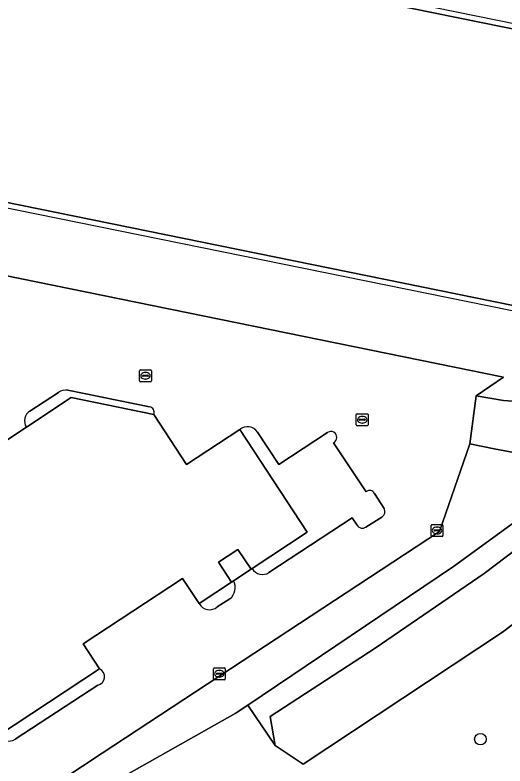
# Model space of a CAD drawing. Extents: x 157692 to 159674, y 381452 to 383291.
# Drawn here: x 158564.5 to 158605.8, y 381851.8 to 381915 of the extents above; entities that cross this region are included whole.
import ezdxf

# ---------------------------------------------------------------- set-up
doc = ezdxf.new("R2010")
doc.units = 0
for name, color, linetype in [('IMGEO_Boom', 7, 'Continuous'), ('IMGEO_Erf', 7, 'Continuous'), ('IMGEO_Groenvoorziening', 7, 'Continuous'), ('IMGEO_Hek', 7, 'Continuous'), ('IMGEO_Kolk', 7, 'Continuous'), ('IMGEO_Pand', 7, 'Continuous'), ('IMGEO_Pand_overbouw', 7, 'Continuous'), ('IMGEO_Rijbaan_lokaal_open', 7, 'Continuous'), ('IMGEO_Waterloop', 7, 'Continuous')]:
    doc.layers.add(name, color=color, linetype=linetype)

msp = doc.modelspace()

# ---------------------------------------------------------------- linework, layer by layer
at = {"layer": 'IMGEO_Boom'}
msp.add_circle((158603.686, 381854.102), 0.489, dxfattribs=at)
at = {"layer": 'IMGEO_Erf'}
for points in [[(158619.967, 381933.766), (158531.41, 381951.745), (158531.337, 381951.328), (158527.076, 381930.395), (158526.979, 381929.968), (158615.514, 381911.988), (158610.974, 381889.66), (158521.989, 381907.761), (158519.358, 381908.296), (158519.249, 381907.758), (158521.88, 381907.221), (158521.747, 381906.56), (158522.438, 381906.42), (158521.44, 381901.704), (158605.613, 381884.536), (158603.321, 381882.983), (158605.616, 381882.584), (158607.227, 381882.467)], [(158518.732, 381858.285), (158517.01, 381857.37), (158504.286, 381882.924), (158493.241, 381906.447), (158489.697, 381919.532), (158491.006, 381912.128), (158492.315, 381907.092), (158494.143, 381902.22), (158495.939, 381898.528), (158500, 381890.423), (158502.7, 381885.02), (158531.243, 381827.901), (158531.578, 381827.232), (158583.05, 381856.25), (158584.118, 381856.969), (158601.416, 381868.614), (158606.244, 381872.139), (158624.725, 381886.233), (158683.269, 381931.316)], [(158575.843, 381882.053), (158568.964, 381883.444)], [(158565.48, 381880.348), (158569.257, 381882.84), (158576.206, 381881.413)], [(158568.188, 381883.251), (158565.783, 381881.691)], [(158583.444, 381880.132), (158589.12, 381871.501), (158584.486, 381868.45)], [(158590.828, 381879.897), (158586.721, 381877.197), (158584.923, 381879.919)], [(158608.117, 381877.893), (158604.832, 381878.508), (158602.781, 381878.926), (158600.249, 381871.572), (158571.859, 381852.914), (158542.283, 381833.42), (158535.864, 381830.026), (158522.416, 381857.337)], [(158594.074, 381874.909), (158591.335, 381879.034)], [(158595.585, 381873.511), (158594.772, 381874.773)], [(158585.883, 381868.11), (158592.904, 381872.729), (158593.317, 381872.086)], [(158594.038, 381871.94), (158595.4, 381872.78)], [(158582.917, 381867.418), (158582.742, 381867.303), (158580.018, 381865.51)], [(158581.545, 381865.227), (158582.607, 381865.908)], [(158571.64, 381860.01), (158563.033, 381854.362)], [(158564.523, 381854.091), (158571.491, 381858.638)]]:
    msp.add_lwpolyline(points, dxfattribs=at)
msp.add_lwpolyline([(158584.387, 381868.385), (158583.282, 381870.065), (158581.637, 381868.982), (158582.742, 381867.303), (158582.917, 381867.418)], close=True, dxfattribs=at)
for centre, radius, start, end in [((158568.804, 381882.429), 1.027, 81.05973, 126.87373), ((158575.757, 381881.581), 0.479, 339.45265, 79.67008), ((158566.275, 381880.874), 0.954, 121.07872, 213.49352), ((158584.095, 381879.409), 0.972, 31.60021, 132.00944), ((158591.103, 381879.478), 0.501, 297.58145, 123.28579), ((158594.368, 381874.56), 0.456, 27.80813, 130.14085), ((158595.08, 381873.25), 0.569, 304.2619, 27.3339), ((158593.748, 381872.362), 0.512, 212.58403, 304.52116), ((158585.346, 381868.943), 0.991, 209.81962, 302.82311), ((158581.819, 381866.857), 1.234, 309.72776, 27.06921), ((158580.895, 381865.981), 0.995, 208.22526, 310.77566), ((158571.324, 381859.35), 0.732, 283.22259, 64.38129), ((158563.935, 381855.092), 1.161, 218.97475, 300.40878)]:
    msp.add_arc(centre, radius, start, end, dxfattribs=at)
at = {"layer": 'IMGEO_Groenvoorziening'}
msp.add_lwpolyline([(158586.402, 381853.577), (158585.982, 381856.018), (158594.838, 381861.745), (158603.993, 381868.033), (158633.512, 381890.366), (158685.758, 381930.737), (158683.269, 381931.316), (158624.725, 381886.233), (158606.244, 381872.139), (158601.416, 381868.614), (158584.118, 381856.969)], close=True, dxfattribs=at)
msp.add_lwpolyline([(158687.769, 381926.237), (158618.962, 381873.281), (158605.532, 381863.102), (158588.772, 381851.999), (158586.402, 381853.577), (158584.118, 381856.969), (158583.05, 381856.25), (158531.578, 381827.232), (158531.25, 381827.053), (158530.009, 381826.376), (158529.038, 381825.846), (158529.805, 381824.256), (158527.559, 381823.168), (158526.79, 381822.796), (158529.816, 381816.704), (158543.514, 381822.221), (158569.221, 381835.064), (158589.945, 381846.466), (158598.865, 381850.735), (158606.198, 381846.664), (158610.332, 381849.083), (158622.261, 381856.064)], dxfattribs=at)
at = {"layer": 'IMGEO_Hek'}
for points in [[(158584.118, 381856.969), (158601.416, 381868.614), (158606.244, 381872.139), (158624.725, 381886.233)], [(158531.578, 381827.232), (158583.05, 381856.25), (158584.118, 381856.969)]]:
    msp.add_lwpolyline(points, dxfattribs=at)
at = {"layer": 'IMGEO_Kolk'}
for p, q in [((158575.075, 381885.163), (158575.927, 381885.163)), ((158575, 381884.237), (158575, 381885.089)), ((158575.259, 381884.657), (158575.259, 381884.669)), ((158575.697, 381884.62), (158575.299, 381884.62)), ((158575.302, 381884.706), (158575.7, 381884.706)), ((158575.488, 381884.943), (158575.513, 381884.943)), ((158575.743, 381884.669), (158575.743, 381884.657)), ((158576.001, 381885.089), (158576.001, 381884.237)), ((158575.927, 381884.163), (158575.075, 381884.163)), ((158575.511, 381884.383), (158575.486, 381884.383)), ((158593.243, 381880.54), (158593.243, 381881.392)), ((158593.318, 381881.466), (158594.17, 381881.466)), ((158594.244, 381881.392), (158594.244, 381880.54)), ((158593.502, 381880.96), (158593.502, 381880.972)), ((158593.94, 381880.923), (158593.542, 381880.923)), ((158593.545, 381881.009), (158593.943, 381881.009)), ((158593.731, 381881.246), (158593.756, 381881.246)), ((158593.986, 381880.972), (158593.986, 381880.96)), ((158594.17, 381880.466), (158593.318, 381880.466)), ((158593.754, 381880.686), (158593.729, 381880.686)), ((158599.532, 381871.228), (158599.532, 381872.08)), ((158599.607, 381872.154), (158600.459, 381872.154)), ((158600.02, 381871.934), (158600.045, 381871.934)), ((158600.533, 381872.08), (158600.533, 381871.228)), ((158599.791, 381871.648), (158599.791, 381871.66)), ((158600.229, 381871.611), (158599.831, 381871.611)), ((158599.834, 381871.697), (158600.232, 381871.697)), ((158600.043, 381871.374), (158600.018, 381871.374)), ((158600.275, 381871.66), (158600.275, 381871.648)), ((158600.459, 381871.154), (158599.607, 381871.154)), ((158581.216, 381859.178), (158581.216, 381860.03)), ((158581.291, 381860.104), (158582.143, 381860.104)), ((158582.217, 381860.03), (158582.217, 381859.178)), ((158581.475, 381859.598), (158581.475, 381859.61)), ((158581.913, 381859.561), (158581.515, 381859.561)), ((158581.518, 381859.647), (158581.916, 381859.647)), ((158581.727, 381859.324), (158581.702, 381859.324)), ((158581.704, 381859.884), (158581.729, 381859.884)), ((158581.959, 381859.61), (158581.959, 381859.598)), ((158582.143, 381859.104), (158581.291, 381859.104))]:
    msp.add_line(p, q, dxfattribs=at)
for points in [[(158575.075, 381885.163), (158575.927, 381885.163)], [(158575, 381884.237), (158575, 381885.089)], [(158576.001, 381885.089), (158576.001, 381884.237)], [(158575.927, 381884.163), (158575.075, 381884.163)], [(158593.243, 381880.54), (158593.243, 381881.392)], [(158593.318, 381881.466), (158594.17, 381881.466)], [(158594.244, 381881.392), (158594.244, 381880.54)], [(158594.17, 381880.466), (158593.318, 381880.466)], [(158599.532, 381871.228), (158599.532, 381872.08)], [(158599.607, 381872.154), (158600.459, 381872.154)], [(158600.533, 381872.08), (158600.533, 381871.228)], [(158600.459, 381871.154), (158599.607, 381871.154)], [(158581.216, 381859.178), (158581.216, 381860.03)], [(158581.291, 381860.104), (158582.143, 381860.104)], [(158582.217, 381860.03), (158582.217, 381859.178)], [(158582.143, 381859.104), (158581.291, 381859.104)]]:
    msp.add_lwpolyline(points, dxfattribs=at)
for centre, radius, start, end in [((158575.077, 381885.087), 0.0765, 91.55205, 178.44795), ((158575.077, 381885.087), 0.0765, 91.55205, 178.44795), ((158575.925, 381885.087), 0.0765, 1.55205, 88.44795), ((158575.925, 381885.087), 0.0765, 1.55205, 88.44795), ((158575.299, 381884.666), 0.0403, 85.87752, 175.75265), ((158575.296, 381884.656), 0.0366, 178.93798, 274.71019), ((158575.7, 381884.663), 0.043, 264.86636, 352.45326), ((158575.704, 381884.668), 0.0386, 1.73085, 96.63898), ((158575.077, 381884.239), 0.0765, 181.55205, 268.44795), ((158575.077, 381884.239), 0.0765, 181.55205, 268.44795), ((158575.925, 381884.239), 0.0765, 271.55205, 358.44795), ((158575.925, 381884.239), 0.0765, 271.55205, 358.44795), ((158593.32, 381881.39), 0.0765, 91.55205, 178.44795), ((158593.32, 381881.39), 0.0765, 91.55205, 178.44795), ((158594.168, 381881.39), 0.0765, 1.55205, 88.44795), ((158594.168, 381881.39), 0.0765, 1.55205, 88.44795), ((158593.542, 381880.969), 0.0403, 85.87752, 175.75265), ((158593.539, 381880.959), 0.0366, 178.93798, 274.71019), ((158593.943, 381880.966), 0.043, 264.86636, 352.45326), ((158593.947, 381880.971), 0.0386, 1.73085, 96.63898), ((158593.32, 381880.542), 0.0765, 181.55205, 268.44795), ((158593.32, 381880.542), 0.0765, 181.55205, 268.44795), ((158594.168, 381880.542), 0.0765, 271.55205, 358.44795), ((158594.168, 381880.542), 0.0765, 271.55205, 358.44795), ((158599.609, 381872.078), 0.0765, 91.55205, 178.44795), ((158599.609, 381872.078), 0.0765, 91.55205, 178.44795), ((158600.457, 381872.078), 0.0765, 1.55205, 88.44795), ((158600.457, 381872.078), 0.0765, 1.55205, 88.44795), ((158599.831, 381871.657), 0.0403, 85.87752, 175.75265), ((158599.828, 381871.647), 0.0366, 178.93798, 274.71019), ((158600.232, 381871.654), 0.043, 264.86636, 352.45326), ((158600.236, 381871.659), 0.0386, 1.73085, 96.63898), ((158599.609, 381871.23), 0.0765, 181.55205, 268.44795), ((158599.609, 381871.23), 0.0765, 181.55205, 268.44795), ((158600.457, 381871.23), 0.0765, 271.55205, 358.44795), ((158600.457, 381871.23), 0.0765, 271.55205, 358.44795), ((158581.293, 381860.028), 0.0765, 91.55205, 178.44795), ((158581.293, 381860.028), 0.0765, 91.55205, 178.44795), ((158582.141, 381860.028), 0.0765, 1.55205, 88.44795), ((158582.141, 381860.028), 0.0765, 1.55205, 88.44795), ((158581.515, 381859.607), 0.0403, 85.87752, 175.75265), ((158581.512, 381859.597), 0.0366, 178.93798, 274.71019), ((158581.916, 381859.604), 0.043, 264.86636, 352.45326), ((158581.92, 381859.609), 0.0386, 1.73085, 96.63898), ((158581.293, 381859.18), 0.0765, 181.55205, 268.44795), ((158581.293, 381859.18), 0.0765, 181.55205, 268.44795), ((158582.141, 381859.18), 0.0765, 271.55205, 358.44795), ((158582.141, 381859.18), 0.0765, 271.55205, 358.44795)]:
    msp.add_arc(centre, radius, start, end, dxfattribs=at)
for centre, major_axis, ratio, start_param, end_param in [((158575.487, 381884.663), (-0.387, 0.002), 0.722429, 4.712389, 7.853982), ((158575.512, 381884.663), (-0.39, 0.002), 0.717154, 1.570796, 4.712389), ((158593.73, 381880.966), (-0.387, 0.002), 0.722429, 4.712389, 7.853982), ((158593.755, 381880.966), (-0.39, 0.002), 0.717154, 1.570796, 4.712389), ((158600.019, 381871.654), (-0.387, 0.002), 0.722429, 4.712389, 7.853982), ((158600.044, 381871.654), (-0.39, 0.002), 0.717154, 1.570796, 4.712389), ((158581.703, 381859.604), (-0.387, 0.002), 0.722429, 4.712389, 7.853982), ((158581.728, 381859.604), (-0.39, 0.002), 0.717154, 1.570796, 4.712389)]:
    msp.add_ellipse(centre, major_axis=major_axis, ratio=ratio, start_param=start_param, end_param=end_param, dxfattribs=at)
at = {"layer": 'IMGEO_Pand'}
for points in [[(158521.989, 381907.761), (158610.974, 381889.66), (158615.514, 381911.988), (158526.979, 381929.968)], [(158563.033, 381854.362), (158571.64, 381860.01), (158570.251, 381862.125), (158578.627, 381867.625), (158580.018, 381865.51), (158582.742, 381867.303), (158581.637, 381868.982), (158583.282, 381870.065), (158584.387, 381868.385), (158584.486, 381868.45), (158589.12, 381871.501), (158583.444, 381880.132), (158578.965, 381877.193), (158576.206, 381881.413), (158569.257, 381882.84), (158565.48, 381880.348), (158560.513, 381877.071)]]:
    msp.add_lwpolyline(points, dxfattribs=at)
at = {"layer": 'IMGEO_Pand_overbouw'}
for points in [[(158519.249, 381907.758), (158521.88, 381907.221), (158523.1, 381906.972), (158523.116, 381907.066), (158611.308, 381889.149), (158611.539, 381890.286), (158611.567, 381890.423), (158616.02, 381912.327), (158527.076, 381930.395), (158526.979, 381929.968), (158615.514, 381911.988), (158610.974, 381889.66), (158521.989, 381907.761), (158519.358, 381908.296)], [(158582.742, 381867.303), (158584.387, 381868.385), (158583.282, 381870.065), (158581.637, 381868.982)]]:
    msp.add_lwpolyline(points, close=True, dxfattribs=at)
at = {"layer": 'IMGEO_Rijbaan_lokaal_open'}
for points in [[(158522.416, 381857.337), (158535.864, 381830.026), (158542.283, 381833.42), (158571.859, 381852.914), (158600.249, 381871.572), (158602.781, 381878.926), (158603.321, 381882.983), (158605.613, 381884.536), (158521.44, 381901.704)], [(158568.964, 381883.444), (158575.843, 381882.053)], [(158565.783, 381881.691), (158568.188, 381883.251)], [(158607.227, 381882.467), (158605.616, 381882.584), (158603.321, 381882.983), (158602.781, 381878.926), (158604.832, 381878.508), (158608.117, 381877.893)], [(158576.206, 381881.413), (158578.965, 381877.193), (158583.444, 381880.132)], [(158560.513, 381877.071), (158565.48, 381880.348)], [(158584.923, 381879.919), (158586.721, 381877.197), (158590.828, 381879.897)], [(158591.335, 381879.034), (158594.074, 381874.909)], [(158594.772, 381874.773), (158595.585, 381873.511)], [(158593.317, 381872.086), (158592.904, 381872.729), (158585.883, 381868.11)], [(158595.4, 381872.78), (158594.038, 381871.94)], [(158584.486, 381868.45), (158584.387, 381868.385), (158582.917, 381867.418)], [(158580.018, 381865.51), (158578.627, 381867.625), (158570.251, 381862.125), (158571.64, 381860.01)], [(158582.607, 381865.908), (158581.545, 381865.227)], [(158571.491, 381858.638), (158564.523, 381854.091)]]:
    msp.add_lwpolyline(points, dxfattribs=at)
for centre, radius, start, end in [((158568.804, 381882.429), 1.027, 81.05973, 126.87373), ((158575.757, 381881.581), 0.479, 339.45265, 79.67008), ((158566.275, 381880.874), 0.954, 121.07872, 213.49352), ((158584.095, 381879.409), 0.972, 31.60021, 132.00944), ((158591.103, 381879.478), 0.501, 297.58145, 123.28579), ((158594.368, 381874.56), 0.456, 27.80813, 130.14085), ((158595.08, 381873.25), 0.569, 304.2619, 27.3339), ((158593.748, 381872.362), 0.512, 212.58403, 304.52116), ((158585.346, 381868.943), 0.991, 209.81962, 302.82311), ((158581.819, 381866.857), 1.234, 309.72776, 27.06921), ((158580.895, 381865.981), 0.995, 208.22526, 310.77566), ((158571.324, 381859.35), 0.732, 283.22259, 64.38129), ((158563.935, 381855.092), 1.161, 218.97475, 300.40878)]:
    msp.add_arc(centre, radius, start, end, dxfattribs=at)
at = {"layer": 'IMGEO_Waterloop'}
msp.add_lwpolyline([(158586.402, 381853.577), (158588.772, 381851.999), (158605.532, 381863.102), (158618.962, 381873.281), (158687.769, 381926.237), (158702.48, 381923.203), (158740.224, 381896.745), (158742.172, 381897.333), (158742.662, 381899.025), (158742.29, 381899.292), (158703.73, 381926.995), (158685.758, 381930.737), (158633.512, 381890.366), (158603.993, 381868.033), (158594.838, 381861.745), (158585.982, 381856.018)], close=True, dxfattribs=at)

doc.saveas('drawing.dxf')
